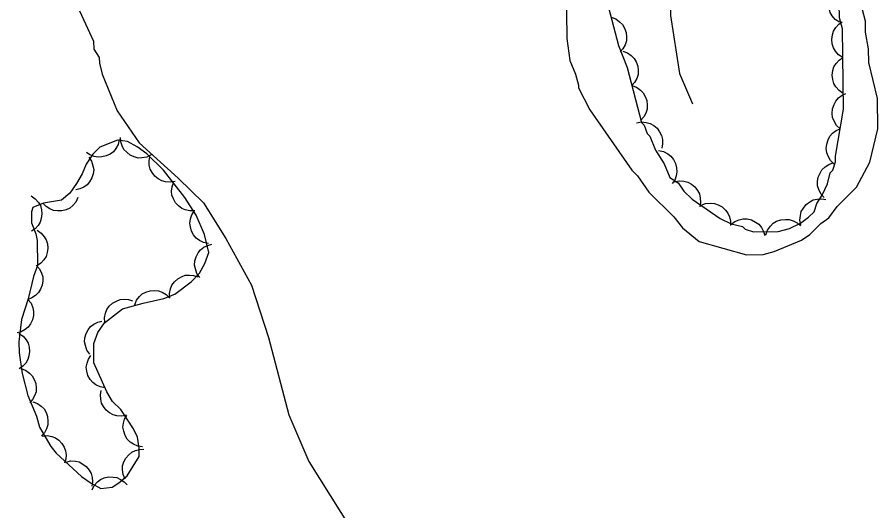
# Model space of a CAD drawing. Extents: x 282461 to 284471, y 5554090 to 5557646.
# Drawn here: x 283600.6 to 283672.8, y 5556676.6 to 5556718 of the extents above; entities that cross this region are included whole.
import ezdxf

# ---------------------------------------------------------------- set-up
doc = ezdxf.new("R2010")
doc.units = 0
for name, color, linetype in [('Niveau 1', 7, 'Continuous'), ('Niveau 22', 7, 'Continuous'), ('Niveau 44', 7, 'Continuous')]:
    doc.layers.add(name, color=color, linetype=linetype)

msp = doc.modelspace()

# ---------------------------------------------------------------- linework, layer by layer
at = {"layer": 'Niveau 1'}
for points in [[(283646.65, 5556720.66), (283646.7, 5556716.25), (283646.96, 5556714.4), (283647.43, 5556713.24), (283647.68, 5556712.32), (283647.68, 5556712.08), (283648.63, 5556710.24), (283652.17, 5556705.17), (283652.64, 5556704.71), (283653.59, 5556703.33), (283655.7, 5556701.26), (283656.41, 5556700.34), (283657.82, 5556699.2), (283661.78, 5556698.08), (283663.18, 5556698.1), (283664.1, 5556698.34), (283666.41, 5556699.3), (283667.1, 5556699.77), (283668.02, 5556700.71), (283668.71, 5556701.18), (283669.4, 5556702.12), (283671.01, 5556703.76), (283672.14, 5556705.86), (283672.81, 5556708.66), (283672.78, 5556711.21), (283672.05, 5556714.22), (283672.03, 5556715.38), (283671.79, 5556716.77), (283671.77, 5556717.7), (283671.53, 5556718.63)], [(283605.79, 5556718.56), (283606.98, 5556716.02), (283606.99, 5556715.33), (283607.46, 5556714.64), (283607.47, 5556714.17), (283607.71, 5556713.25), (283608.96, 5556710.15), (283610.8, 5556707.48), (283614.09, 5556704.5), (283616.2, 5556702.43), (283618.09, 5556699.43), (283620.23, 5556695.51), (283621.67, 5556691.12), (283623.38, 5556684.63), (283625.05, 5556680.7), (283629.54, 5556673.56)]]:
    msp.add_lwpolyline(points, dxfattribs=at)
at = {"layer": 'Niveau 22'}
msp.add_lwpolyline([(283656.68, 5556729.22), (283655.79, 5556726.3), (283655.47, 5556723.74), (283655.5, 5556720.96), (283655.42, 5556718.17), (283656.17, 5556713.3), (283657.25, 5556710.75)], dxfattribs=at)
at = {"layer": 'Niveau 44'}
for points in [[(283669.59, 5556717.6), (283669.24, 5556717.83), (283668.99, 5556718.15), (283668.81, 5556718.43), (283668.72, 5556718.77), (283668.68, 5556719.14), (283668.74, 5556719.51), (283668.83, 5556719.83), (283669.02, 5556720.12), (283669.27, 5556720.4), (283669.57, 5556720.6)], [(283650.07, 5556719.36), (283651.04, 5556715.66), (283651.76, 5556713.81), (283652.97, 5556709.18), (283653.21, 5556708.95)], [(283653.21, 5556708.95), (283653.45, 5556708.26), (283653.68, 5556708.03), (283654.16, 5556706.87), (283654.87, 5556705.72), (283655.35, 5556704.56), (283656.05, 5556704.11), (283656.52, 5556703.42), (283657.23, 5556702.73), (283659.57, 5556701.13), (283660.5, 5556700.68), (283661.44, 5556700.46), (283661.67, 5556700.23), (283662.37, 5556700), (283664.46, 5556700.03), (283665.39, 5556700.27), (283666.31, 5556700.74), (283667, 5556701.22), (283667.46, 5556701.69), (283667.68, 5556702.38), (283668.14, 5556703.09), (283668.59, 5556704.02), (283668.82, 5556704.95), (283669.05, 5556705.19), (283669.27, 5556705.89), (283669.26, 5556706.35), (283669.92, 5556710.3), (283669.84, 5556717.04), (283669.59, 5556717.96), (283669.58, 5556719.12)], [(283650.42, 5556718.02), (283650.82, 5556717.88), (283651.14, 5556717.64), (283651.38, 5556717.41), (283651.56, 5556717.1), (283651.68, 5556716.75), (283651.71, 5556716.37), (283651.71, 5556716.05), (283651.6, 5556715.71), (283651.42, 5556715.38), (283651.18, 5556715.11)], [(283669.87, 5556714.63), (283669.52, 5556714.86), (283669.26, 5556715.18), (283669.08, 5556715.46), (283668.99, 5556715.8), (283668.95, 5556716.16), (283669.01, 5556716.54), (283669.1, 5556716.86), (283669.29, 5556717.16), (283669.54, 5556717.43), (283669.83, 5556717.64)], [(283651.4, 5556715.18), (283651.8, 5556715.04), (283652.12, 5556714.8), (283652.36, 5556714.57), (283652.53, 5556714.27), (283652.66, 5556713.92), (283652.69, 5556713.54), (283652.69, 5556713.21), (283652.57, 5556712.88), (283652.4, 5556712.55), (283652.16, 5556712.28)], [(283669.9, 5556711.63), (283669.56, 5556711.86), (283669.3, 5556712.18), (283669.12, 5556712.46), (283669.03, 5556712.8), (283668.99, 5556713.16), (283669.05, 5556713.54), (283669.13, 5556713.86), (283669.32, 5556714.15), (283669.57, 5556714.43), (283669.87, 5556714.63)], [(283652.16, 5556712.28), (283652.55, 5556712.14), (283652.88, 5556711.9), (283653.12, 5556711.67), (283653.29, 5556711.36), (283653.42, 5556711.02), (283653.45, 5556710.63), (283653.44, 5556710.31), (283653.33, 5556709.97), (283653.16, 5556709.65), (283652.92, 5556709.38)], [(283669.65, 5556708.66), (283669.34, 5556708.94), (283669.14, 5556709.3), (283669.02, 5556709.6), (283668.99, 5556709.95), (283669.01, 5556710.32), (283669.14, 5556710.68), (283669.28, 5556710.98), (283669.52, 5556711.24), (283669.81, 5556711.47), (283670.14, 5556711.62)], [(283652.55, 5556709.16), (283652.97, 5556709.23), (283653.37, 5556709.19), (283653.69, 5556709.11), (283654, 5556708.94), (283654.28, 5556708.7), (283654.5, 5556708.39), (283654.66, 5556708.1), (283654.73, 5556707.76), (283654.75, 5556707.39), (283654.68, 5556707.03)], [(283669.15, 5556705.69), (283668.85, 5556705.98), (283668.65, 5556706.34), (283668.52, 5556706.64), (283668.49, 5556706.99), (283668.52, 5556707.36), (283668.65, 5556707.72), (283668.78, 5556708.02), (283669.02, 5556708.28), (283669.32, 5556708.5), (283669.65, 5556708.66)], [(283602.27, 5556697.17), (283601.94, 5556696.24), (283601.49, 5556694.38), (283600.93, 5556692.63), (283600.72, 5556690.77), (283600.73, 5556689.84), (283600.99, 5556688.1), (283601.47, 5556686.25), (283602.19, 5556684.52), (283602.43, 5556683.59), (283603.38, 5556681.98), (283603.85, 5556681.41), (283605.96, 5556679.46), (283606.78, 5556678.89), (283607.6, 5556678.43), (283608.53, 5556678.56), (283609.1, 5556678.91), (283609.79, 5556679.5), (283610.82, 5556681.14), (283610.81, 5556681.83), (283610.68, 5556682.76), (283610.33, 5556683.45), (283609.26, 5556685.07), (283608.56, 5556685.75), (283608.09, 5556686.56), (283607.01, 5556688.99), (283606.99, 5556690.61), (283607.33, 5556691.54), (283607.9, 5556692.36), (283609.4, 5556693.54), (283611.13, 5556694.02), (283612.87, 5556694.39), (283613.8, 5556694.75), (283615.18, 5556695.81), (283615.87, 5556696.52), (283616.32, 5556697.33), (283616.66, 5556698.27), (283616.29, 5556699.77), (283615.58, 5556701.39), (283614.63, 5556702.88), (283612.86, 5556705.18), (283611.45, 5556706.56), (283610.63, 5556707.13), (283609.82, 5556707.59), (283609, 5556707.69), (283607.5, 5556707.1), (283606.93, 5556706.51), (283606.35, 5556705.69), (283606.02, 5556704.87), (283605.56, 5556704.06), (283604.99, 5556703.24), (283604.3, 5556702.65), (283602.79, 5556702.4), (283601.87, 5556702.04), (283601.76, 5556701.69), (283601.77, 5556700.76), (283602.13, 5556699.84), (283602.25, 5556699.26), (283602.27, 5556697.17)], [(283609.14, 5556707.75), (283609.05, 5556707.34), (283608.85, 5556706.99), (283608.66, 5556706.73), (283608.38, 5556706.53), (283608.05, 5556706.37), (283607.68, 5556706.29), (283607.36, 5556706.26), (283607.02, 5556706.33), (283606.68, 5556706.46), (283606.39, 5556706.66)], [(283611.81, 5556706.46), (283611.44, 5556706.28), (283611.04, 5556706.21), (283610.72, 5556706.2), (283610.38, 5556706.29), (283610.05, 5556706.44), (283609.76, 5556706.68), (283609.53, 5556706.91), (283609.37, 5556707.22), (283609.26, 5556707.57), (283609.23, 5556707.92)], [(283654.41, 5556706.83), (283654.82, 5556706.74), (283655.18, 5556706.55), (283655.45, 5556706.35), (283655.66, 5556706.07), (283655.83, 5556705.74), (283655.92, 5556705.37), (283655.95, 5556705.05), (283655.89, 5556704.7), (283655.76, 5556704.35), (283655.56, 5556704.05)], [(283606.58, 5556706.27), (283606.82, 5556705.93), (283606.93, 5556705.55), (283606.99, 5556705.23), (283606.94, 5556704.88), (283606.84, 5556704.53), (283606.64, 5556704.21), (283606.44, 5556703.96), (283606.16, 5556703.76), (283605.83, 5556703.6), (283605.48, 5556703.53)], [(283613.82, 5556704.24), (283613.41, 5556704.16), (283613.01, 5556704.2), (283612.7, 5556704.27), (283612.4, 5556704.44), (283612.11, 5556704.67), (283611.89, 5556704.98), (283611.73, 5556705.26), (283611.66, 5556705.6), (283611.64, 5556705.96), (283611.7, 5556706.31)], [(283668.31, 5556702.87), (283668.03, 5556703.18), (283667.85, 5556703.55), (283667.75, 5556703.87), (283667.75, 5556704.22), (283667.81, 5556704.58), (283667.96, 5556704.94), (283668.12, 5556705.22), (283668.38, 5556705.46), (283668.69, 5556705.66), (283669.03, 5556705.79)], [(283615.48, 5556701.77), (283615.07, 5556701.75), (283614.68, 5556701.84), (283614.38, 5556701.96), (283614.1, 5556702.17), (283613.85, 5556702.44), (283613.68, 5556702.77), (283613.56, 5556703.07), (283613.53, 5556703.42), (283613.57, 5556703.78), (283613.68, 5556704.12)], [(283655.72, 5556704.2), (283656.13, 5556704.28), (283656.53, 5556704.25), (283656.86, 5556704.17), (283657.16, 5556704), (283657.45, 5556703.77), (283657.67, 5556703.46), (283657.84, 5556703.18), (283657.91, 5556702.83), (283657.93, 5556702.46), (283657.87, 5556702.11)], [(283601.75, 5556703.01), (283602.09, 5556702.78), (283602.35, 5556702.47), (283602.52, 5556702.2), (283602.61, 5556701.86), (283602.65, 5556701.5), (283602.59, 5556701.12), (283602.5, 5556700.81), (283602.32, 5556700.52), (283602.07, 5556700.25), (283601.78, 5556700.05)], [(283605.67, 5556702.88), (283605.5, 5556702.5), (283605.23, 5556702.2), (283604.99, 5556701.99), (283604.67, 5556701.85), (283604.32, 5556701.76), (283603.94, 5556701.76), (283603.62, 5556701.79), (283603.3, 5556701.94), (283603, 5556702.14), (283602.75, 5556702.39)], [(283657.97, 5556702.23), (283658.36, 5556702.38), (283658.76, 5556702.41), (283659.09, 5556702.39), (283659.42, 5556702.28), (283659.75, 5556702.1), (283660.02, 5556701.83), (283660.23, 5556701.58), (283660.36, 5556701.25), (283660.45, 5556700.89), (283660.45, 5556700.53)], [(283666.36, 5556700.56), (283666.27, 5556700.97), (283666.31, 5556701.38), (283666.38, 5556701.7), (283666.56, 5556702), (283666.79, 5556702.29), (283667.1, 5556702.51), (283667.39, 5556702.68), (283667.73, 5556702.75), (283668.1, 5556702.77), (283668.45, 5556702.71)], [(283616.62, 5556699.02), (283616.21, 5556699.09), (283615.86, 5556699.28), (283615.59, 5556699.46), (283615.37, 5556699.74), (283615.2, 5556700.06), (283615.11, 5556700.42), (283615.06, 5556700.74), (283615.12, 5556701.08), (283615.24, 5556701.43), (283615.43, 5556701.73)], [(283660.47, 5556700.62), (283660.8, 5556700.88), (283661.18, 5556701.02), (283661.5, 5556701.1), (283661.85, 5556701.08), (283662.21, 5556701), (283662.55, 5556700.82), (283662.82, 5556700.63), (283663.04, 5556700.36), (283663.22, 5556700.03), (283663.32, 5556699.69)], [(283663.41, 5556699.76), (283663.55, 5556700.15), (283663.79, 5556700.48), (283664.02, 5556700.72), (283664.32, 5556700.89), (283664.67, 5556701.01), (283665.06, 5556701.04), (283665.38, 5556701.04), (283665.71, 5556700.92), (283666.04, 5556700.75), (283666.31, 5556700.51)], [(283602.24, 5556700.13), (283602.59, 5556699.9), (283602.84, 5556699.59), (283603.01, 5556699.32), (283603.1, 5556698.98), (283603.14, 5556698.62), (283603.08, 5556698.25), (283603, 5556697.93), (283602.81, 5556697.64), (283602.56, 5556697.37), (283602.27, 5556697.17)], [(283615.9, 5556696.17), (283615.66, 5556696.5), (283615.53, 5556696.88), (283615.46, 5556697.2), (283615.49, 5556697.55), (283615.59, 5556697.9), (283615.77, 5556698.23), (283615.96, 5556698.49), (283616.24, 5556698.7), (283616.56, 5556698.86), (283616.91, 5556698.95)], [(283602.17, 5556697.2), (283602.45, 5556696.89), (283602.62, 5556696.53), (283602.72, 5556696.22), (283602.73, 5556695.88), (283602.67, 5556695.51), (283602.52, 5556695.17), (283602.37, 5556694.89), (283602.11, 5556694.65), (283601.81, 5556694.45), (283601.48, 5556694.32)], [(283613.37, 5556694.42), (283613.35, 5556694.83), (283613.44, 5556695.22), (283613.56, 5556695.53), (283613.77, 5556695.8), (283614.04, 5556696.05), (283614.37, 5556696.23), (283614.67, 5556696.35), (283615.02, 5556696.37), (283615.38, 5556696.34), (283615.72, 5556696.23)], [(283610.43, 5556693.87), (283610.58, 5556694.25), (283610.83, 5556694.56), (283611.07, 5556694.79), (283611.38, 5556694.94), (283611.73, 5556695.05), (283612.11, 5556695.07), (283612.43, 5556695.05), (283612.75, 5556694.92), (283613.06, 5556694.73), (283613.32, 5556694.49)], [(283601.47, 5556694.32), (283601.73, 5556694), (283601.87, 5556693.63), (283601.95, 5556693.31), (283601.93, 5556692.96), (283601.85, 5556692.61), (283601.68, 5556692.27), (283601.5, 5556692), (283601.23, 5556691.79), (283600.91, 5556691.61), (283600.57, 5556691.51)], [(283607.92, 5556692.38), (283607.89, 5556692.79), (283607.98, 5556693.18), (283608.09, 5556693.48), (283608.3, 5556693.76), (283608.57, 5556694.01), (283608.9, 5556694.19), (283609.2, 5556694.31), (283609.54, 5556694.34), (283609.91, 5556694.31), (283610.25, 5556694.21)], [(283606.67, 5556689.72), (283606.42, 5556690.06), (283606.29, 5556690.44), (283606.23, 5556690.76), (283606.26, 5556691.1), (283606.36, 5556691.45), (283606.54, 5556691.78), (283606.73, 5556692.04), (283607.01, 5556692.25), (283607.34, 5556692.42), (283607.68, 5556692.5)], [(283600.71, 5556691.46), (283601.06, 5556691.23), (283601.31, 5556690.93), (283601.48, 5556690.65), (283601.58, 5556690.31), (283601.61, 5556689.95), (283601.55, 5556689.58), (283601.47, 5556689.27), (283601.28, 5556688.98), (283601.04, 5556688.71), (283600.74, 5556688.5)], [(283607.94, 5556686.9), (283607.53, 5556686.98), (283607.17, 5556687.16), (283606.91, 5556687.34), (283606.69, 5556687.61), (283606.51, 5556687.93), (283606.42, 5556688.3), (283606.37, 5556688.62), (283606.43, 5556688.96), (283606.55, 5556689.31), (283606.74, 5556689.61)], [(283600.88, 5556688.51), (283601.27, 5556688.37), (283601.6, 5556688.13), (283601.83, 5556687.91), (283602, 5556687.6), (283602.12, 5556687.26), (283602.15, 5556686.88), (283602.15, 5556686.56), (283602.03, 5556686.23), (283601.86, 5556685.91), (283601.63, 5556685.64)], [(283609.74, 5556684.6), (283609.34, 5556684.52), (283608.94, 5556684.55), (283608.62, 5556684.63), (283608.32, 5556684.8), (283608.04, 5556685.03), (283607.81, 5556685.33), (283607.65, 5556685.61), (283607.58, 5556685.95), (283607.56, 5556686.31), (283607.62, 5556686.66)], [(283601.88, 5556685.73), (283602.27, 5556685.59), (283602.59, 5556685.35), (283602.82, 5556685.12), (283602.99, 5556684.82), (283603.11, 5556684.48), (283603.15, 5556684.1), (283603.14, 5556683.78), (283603.03, 5556683.45), (283602.85, 5556683.13), (283602.62, 5556682.86)], [(283611.09, 5556681.94), (283610.69, 5556682), (283610.32, 5556682.16), (283610.04, 5556682.33), (283609.81, 5556682.59), (283609.62, 5556682.9), (283609.51, 5556683.26), (283609.44, 5556683.58), (283609.48, 5556683.92), (283609.58, 5556684.27), (283609.76, 5556684.58)], [(283602.67, 5556682.84), (283603.08, 5556682.88), (283603.47, 5556682.8), (283603.78, 5556682.7), (283604.06, 5556682.49), (283604.32, 5556682.23), (283604.5, 5556681.91), (283604.63, 5556681.61), (283604.67, 5556681.27), (283604.65, 5556680.9), (283604.55, 5556680.56)], [(283609.63, 5556679.24), (283609.46, 5556679.62), (283609.41, 5556680.01), (283609.42, 5556680.34), (283609.52, 5556680.67), (283609.69, 5556681), (283609.94, 5556681.28), (283610.18, 5556681.49), (283610.49, 5556681.64), (283610.84, 5556681.73), (283611.2, 5556681.74)], [(283604.66, 5556680.66), (283605.06, 5556680.76), (283605.46, 5556680.73), (283605.78, 5556680.67), (283606.09, 5556680.5), (283606.37, 5556680.28), (283606.61, 5556679.98), (283606.77, 5556679.71), (283606.86, 5556679.37), (283606.89, 5556679.01), (283606.83, 5556678.65)], [(283606.86, 5556678.33), (283607.04, 5556678.7), (283607.31, 5556678.99), (283607.56, 5556679.2), (283607.88, 5556679.33), (283608.24, 5556679.41), (283608.62, 5556679.4), (283608.93, 5556679.36), (283609.25, 5556679.21), (283609.55, 5556679), (283609.79, 5556678.74)]]:
    msp.add_lwpolyline(points, dxfattribs=at)

doc.saveas('drawing.dxf')
